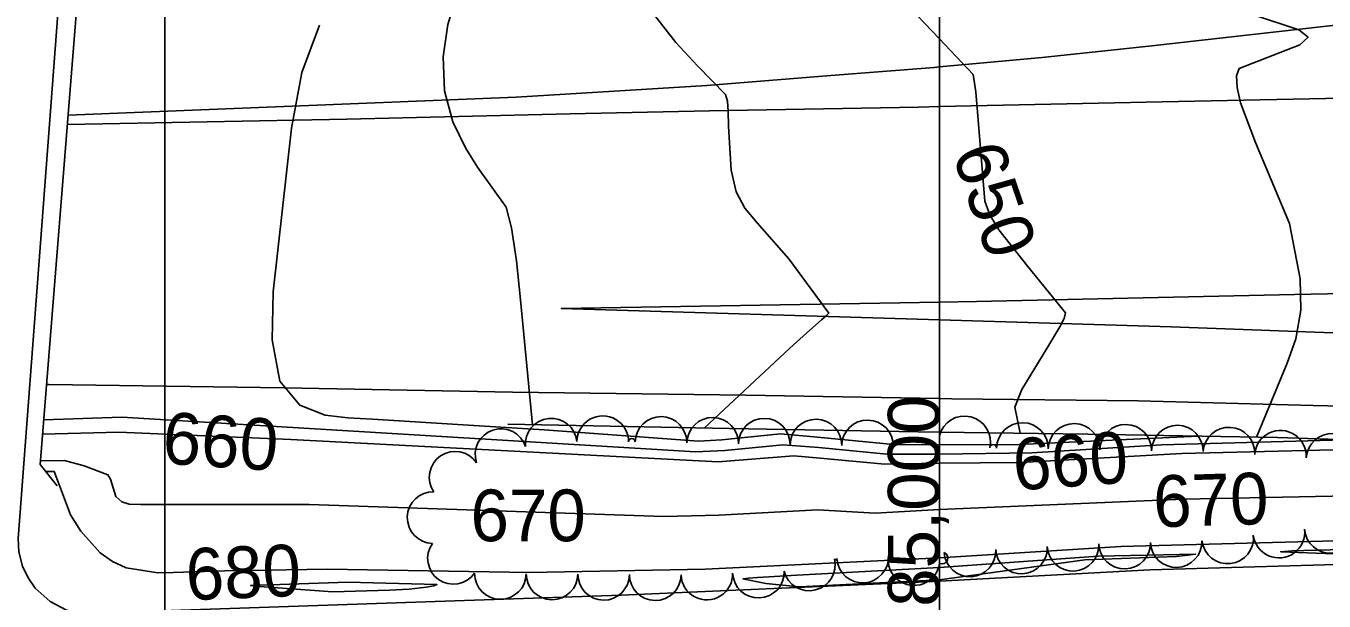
# Model space of a CAD drawing. Extents: x 79600 to 91800, y 75600 to 84400.
# Drawn here: x 84646 to 85149, y 80048 to 80270 of the extents above; entities that cross this region are included whole.
import ezdxf

# ---------------------------------------------------------------- set-up
doc = ezdxf.new("R2010")
doc.units = 0
for name, color, linetype in [('080-085$0$GRID', 7, 'Continuous'), ('080-090$0$GRID', 7, 'Continuous'), ('080-090$0$TI_BORDER', 7, 'Continuous'), ('084-085$0$BRIDGE', 7, 'Continuous'), ('084-085$0$GRID', 7, 'Continuous'), ('084-085$0$INDEX', 7, 'Continuous'), ('084-085$0$INDXLBL', 7, 'Continuous'), ('084-085$0$INTER', 7, 'Continuous'), ('084-085$0$INTERSTATE', 7, 'Continuous'), ('084-085$0$ROAD', 7, 'Continuous'), ('084-085$0$TREES', 7, 'Continuous'), ('084-085$0$WALL', 7, 'Continuous'), ('084-090$0$GRID', 7, 'Continuous'), ('084-090$0$INDEX', 7, 'Continuous'), ('084-090$0$INDXLBL', 7, 'Continuous'), ('084-090$0$INTER', 7, 'Continuous'), ('084-090$0$INTERSTATE', 7, 'Continuous'), ('084-090$0$ROAD', 7, 'Continuous'), ('084-090$0$TI_BORDER', 7, 'Continuous'), ('084-090$0$TREES', 7, 'Continuous'), ('084-090$0$WALL', 7, 'Continuous')]:
    doc.layers.add(name, color=color, linetype=linetype)

msp = doc.modelspace()

# ---------------------------------------------------------------- linework, layer by layer
at = {"layer": '080-090$0$TI_BORDER'}
msp.add_lwpolyline([(84700, 80300), (91700, 80300), (91700, 75700), (84700, 75700)], close=True, dxfattribs=at)
at = {"layer": '084-085$0$BRIDGE'}
msp.add_lwpolyline([(84678.32, 80325.75), (84669.27, 80319.79), (84651.68, 80100.39), (84658.24, 80092.12)], dxfattribs=at)
at = {"layer": '084-085$0$GRID'}
msp.add_line((85000, 84000), (85000, 80000), dxfattribs=at)
at = {"layer": '084-085$0$INDEX'}
for points in [[(85000, 80265.07), (84985.69, 80280.24), (84980.06, 80285.69), (84975.76, 80290.83), (84973.73, 80301.46)], [(85000, 80100.83), (84978.84, 80100.52), (84953.81, 80102.85), (84943.56, 80103.7), (84914.27, 80101.39), (84748.81, 80109.97), (84682.19, 80112.88), (84652.62, 80112.13)], [(85000, 80082.91), (84975.08, 80081.55), (84952.85, 80082.82), (84914.54, 80080.73), (84893.27, 80080.23), (84755.81, 80084.94), (84690.68, 80084.82), (84686.16, 80084.95), (84683.24, 80085.93), (84680.93, 80087.91), (84678.94, 80094.73), (84677.9, 80096.36), (84668.72, 80099.9), (84661.14, 80101.96), (84651.79, 80101.81)], [(85000, 80064.22), (84909.18, 80059.91), (84841.15, 80058.62), (84762.82, 80059.91), (84723.14, 80059.16), (84703.14, 80058.5), (84697.2, 80058.45), (84685.04, 80060.41), (84679.64, 80062.8), (84674.85, 80066.16), (84667.45, 80074.6), (84663.48, 80080.83), (84659.22, 80092.19), (84657.07, 80097.67), (84653.81, 80097.7)]]:
    msp.add_lwpolyline(points, dxfattribs=at)
at = {"layer": '084-085$0$INTER'}
for points in [[(84842.4, 80115.74), (84837.76, 80164.1), (84836.19, 80179.23), (84834.26, 80191.9), (84832.11, 80199.98), (84821.02, 80215.45), (84816.35, 80222.89), (84811.5, 80232.94), (84808.22, 80244.99), (84807.76, 80258.18), (84809.57, 80270.68), (84812.59, 80280.44), (84816.04, 80286.01), (84820.12, 80288.42), (84850.98, 80292.61), (84891.51, 80300.64), (84898.14, 80301.93), (84910.03, 80300.22), (84942.27, 80298.91)], [(84908.91, 80114.48), (84941.99, 80145.43), (84949.73, 80152.33), (84954.25, 80156.36), (84956.17, 80158.09), (84957.08, 80158.97), (84941.69, 80179.92), (84929.37, 80193.94), (84924.66, 80199.51), (84921.28, 80205.95), (84919.36, 80214.24), (84918.3, 80231.29), (84918.2, 80237.11), (84917.9, 80241), (84917.11, 80243.62), (84906.27, 80254.67), (84897.82, 80263.75), (84889.58, 80274.25), (84885.16, 80283.49), (84887.06, 80289.45), (84893.44, 80292.6), (84930.99, 80297.99)], [(85000, 80107.98), (84982.13, 80108.06), (84952.75, 80110.96), (84938.45, 80112.21), (84915.63, 80109.91), (84906.66, 80109.43), (84846.87, 80113.76), (84819.63, 80115.45), (84796.97, 80116.85), (84780.37, 80117.86), (84770.84, 80118.43), (84762.08, 80119.44), (84752.2, 80123.3), (84744.54, 80132.6), (84741.54, 80148.58), (84741.95, 80167.25), (84748.99, 80230.53), (84753.04, 80252.08), (84759.88, 80270.37)], [(85000, 80104.41), (84979.59, 80104.32), (84953.28, 80106.9), (84939.38, 80108.02), (84916.84, 80105.82), (84905.51, 80105.26), (84683.3, 80118.66), (84653.06, 80117.68)], [(85000, 80060.48), (84944.75, 80057.47), (84929.54, 80056.67), (84925.97, 80056.41), (84923.86, 80056.05), (84932.79, 80054.3), (84945.71, 80053), (85000, 80055.69)]]:
    msp.add_lwpolyline(points, dxfattribs=at)
msp.add_lwpolyline([(84734.77, 80053.24), (84764.97, 80051.08), (84787, 80051.75), (84794.54, 80052.14), (84801.15, 80052.86), (84804.1, 80053.39), (84805.33, 80053.87), (84770.82, 80054.87), (84733.18, 80053.47)], close=True, dxfattribs=at)
at = {"layer": '084-085$0$INTERSTATE'}
for points in [[(85000, 80254.21), (84997.99, 80254.03), (84957.88, 80250.86), (84909.91, 80246.99), (84836, 80242.55), (84662.52, 80235.62)], [(85000, 80238.86), (84991.81, 80238.69), (84910.93, 80237.27), (84856.9, 80236.12), (84770.47, 80234.03), (84662.22, 80231.93)], [(85000, 80156.35), (84853.48, 80160.74), (85000, 80163.18)], [(84654.16, 80131.32), (84655.08, 80131.3), (84746.18, 80130.04), (84834.66, 80128.29), (84924.98, 80127.18), (85000, 80125.89)]]:
    msp.add_lwpolyline(points, dxfattribs=at)
at = {"layer": '084-085$0$ROAD'}
msp.add_lwpolyline([(85000, 80055.21), (84989.15, 80054.63), (84876.65, 80049.81), (84668.3, 80042.66), (84661.81, 80043.98), (84655.6, 80047.32), (84649.68, 80052.51), (84647.02, 80056.5), (84644.81, 80060.95), (84643.37, 80066.5), (84643.16, 80071.74), (84662, 80320.96), (84681.9, 80572.19), (84683.51, 80581.47), (84685.77, 80587.51), (84688.04, 80592.01), (84690.47, 80596.05), (84696.12, 80602.12), (84700.25, 80605.87), (84704.54, 80609.31), (84708.38, 80611.82), (84712.22, 80613.86)], dxfattribs=at)
at = {"layer": '084-085$0$TREES'}
msp.add_line((84982.12, 80107.38), (84982.12, 80107.38), dxfattribs=at)
for centre, radius, start, end in [((84849.62, 80108.25), 10, 5.5474, 185.5474), ((84869.57, 80109.16), 10, 359.6746, 179.6746), ((84892.13, 80108.9), 10, 359.0342, 179.0342), ((84912.13, 80108.56), 10, 359.0342, 179.0342), ((84932.13, 80108.22), 10, 359.0342, 179.0342), ((84952.13, 80107.88), 10, 359.0342, 179.0342), ((84972.12, 80107.55), 10, 359.0342, 179.0342), ((84830.16, 80104.17), 10, 18.1335, 198.1335), ((84880.85, 80109.09), 1.28, 359.0342, 179.0342), ((84812.4, 80095.42), 10, 34.3249, 214.3249), ((84803.86, 80079.79), 10, 88.3839, 268.3839), ((84811.75, 80064.03), 10, 144.8426, 324.8426), ((84949.56, 80061.49), 10, 193.9746, 13.9746), ((84959.77, 80063.94), 0.503, 183.2626, 3.2626), ((84970.25, 80064.53), 10, 183.2626, 3.2626), ((84990.12, 80063.56), 10, 171.1378, 351.1378), ((84829.93, 80058.19), 10, 179.5119, 359.5119), ((84849.93, 80058.02), 10, 179.5119, 359.5119), ((84869.93, 80057.85), 10, 179.5119, 359.5119), ((84889.91, 80057.68), 9.98, 179.5119, 359.5119), ((84909.88, 80057.97), 10, 182.1205, 2.1205), ((84929.87, 80058.71), 10, 182.1259, 2.1259)]:
    msp.add_arc(centre, radius, start, end, dxfattribs=at)
at = {"layer": '084-085$0$WALL'}
msp.add_lwpolyline([(85000, 80112.9), (84991.67, 80113.01), (84918.63, 80114.3), (84832.77, 80115.92)], dxfattribs=at)
at = {"layer": '084-090$0$GRID'}
msp.add_line((85000, 84000), (85000, 80000), dxfattribs=at)
at = {"layer": '084-090$0$INDEX'}
for points in [[(85031.27, 80112.48), (85029.14, 80122.52), (85031.88, 80129.42), (85041.62, 80145.31), (85046.65, 80153.58), (85048.27, 80156.82), (85048.74, 80159.06), (85034.15, 80177.04), (85023, 80191.22), (85019.55, 80196.96), (85017.55, 80202.26), (85014.05, 80244.64), (85012.98, 80251.36), (85000, 80265.07)], [(85418.01, 80089.76), (85329.2, 80094.54), (85275.59, 80095.66), (85260.48, 80096.05), (85245.98, 80098.01), (85228.31, 80104.05), (85223.59, 80105.43), (85173.8, 80106.56), (85093.89, 80104.64), (85031.53, 80101.07), (85000, 80100.83)], [(85485.75, 80081.12), (85262.02, 80083.52), (85253.03, 80084.02), (85237.2, 80087.97), (85190.44, 80088.91), (85094.56, 80086.97), (85000, 80082.91)], [(85517.49, 80075.52), (85508.88, 80074.34), (85172.99, 80071.37), (85070.19, 80068.65), (85000, 80064.22)]]:
    msp.add_lwpolyline(points, dxfattribs=at)
at = {"layer": '084-090$0$INTER'}
for points in [[(85122.72, 80110.97), (85134.66, 80139.58), (85138, 80149.04), (85139.92, 80160.07), (85139.63, 80172.19), (85135.58, 80193.63), (85122.38, 80224.98), (85116.6, 80240.29), (85115.25, 80246.25), (85115.02, 80250.73), (85116.06, 80253.66), (85139.59, 80262.75), (85142.76, 80265.69), (85139.21, 80268.57), (85121.6, 80274.43), (85097.27, 80283.75), (85086.94, 80287.73), (85079.68, 80292.57), (85073.11, 80298.44), (85065.94, 80310.84)], [(85100.15, 80111.35), (85030.85, 80108.07), (85000, 80107.98)], [(85156.92, 80109.96), (85086.01, 80107.92), (85035.73, 80104.82), (85000, 80104.41)], [(85091.81, 80064.77), (85096.18, 80065.22), (85099.15, 80065.71), (85061.41, 80064.9), (85000, 80060.48)], [(85000, 80055.69), (85056.25, 80063.46), (85091.81, 80064.77)]]:
    msp.add_lwpolyline(points, dxfattribs=at)
msp.add_lwpolyline([(85228.06, 80067.75), (85231.52, 80067.96), (85235.95, 80068.35), (85171.52, 80067.86), (85141.12, 80067.06), (85136.64, 80066.9), (85132.18, 80066.57), (85159.58, 80065.49), (85225.5, 80067.61)], close=True, dxfattribs=at)
at = {"layer": '084-090$0$INTERSTATE'}
for points in [[(85571.55, 80315.42), (85543.63, 80312.38), (85510.79, 80308.81), (85464.21, 80303.88), (85301.97, 80286.22), (85188.92, 80274.45), (85082.2, 80262.43), (85039.79, 80257.84), (85000, 80254.21)], [(85558.88, 80251.43), (85556.28, 80251.37), (85366.58, 80247.02), (85279.68, 80244.93), (85168.55, 80242.44), (85086.28, 80240.7), (85000, 80238.86)], [(85000, 80163.18), (85014.33, 80163.41), (85137.5, 80166.17), (85239.84, 80168.27), (85369.65, 80171.09), (85543.77, 80175.1)], [(85533.91, 80125.31), (85503, 80127.64), (85463.29, 80131.57), (85442.12, 80133.37), (85413.84, 80136.02), (85388.03, 80138.39), (85365.01, 80140.63), (85349.56, 80141.56), (85336.27, 80142.67), (85319.59, 80143.43), (85286.99, 80145.58), (85250.39, 80147.37), (85212.7, 80149.01), (85162.81, 80150.99), (85089.76, 80153.66), (85000, 80156.35)], [(85000, 80125.89), (85004.82, 80125.8), (85076.92, 80124.97), (85144.72, 80123.17), (85195.99, 80121.98), (85233.98, 80120.2), (85261.94, 80118.46), (85304.12, 80115.33), (85333.79, 80113.15), (85368.09, 80109.79), (85402.86, 80106.73), (85447.22, 80101.15), (85483.71, 80095.65), (85525.15, 80089.26), (85526.72, 80088.99)]]:
    msp.add_lwpolyline(points, dxfattribs=at)
at = {"layer": '084-090$0$ROAD'}
msp.add_lwpolyline([(85450.58, 80370.9), (85524.2, 80372.71), (85540.87, 80373.18), (85552.45, 80373.3), (85565.88, 80373.27), (85570.83, 80372.4), (85574.39, 80371.2), (85579.51, 80368.62), (85582, 80367.1), (85586.83, 80362.36), (85530.56, 80073.11), (85528.27, 80070.46), (85521.49, 80069), (85509.29, 80069.19), (85370.67, 80067.2), (85189.62, 80062.63), (85081.58, 80059.56), (85000, 80055.21)], dxfattribs=at)
at = {"layer": '084-090$0$TI_BORDER'}
msp.add_lwpolyline([(84700, 84300), (91700, 84300), (91700, 79700), (84700, 79700)], close=True, dxfattribs=at)
at = {"layer": '084-090$0$TREES'}
for centre, radius, start, end in [((85009.72, 80109.11), 10, 346.3501, 166.3501), ((85032.11, 80106.54), 10, 359.0342, 179.0342), ((85052.11, 80106.2), 10, 359.0342, 179.0342), ((85072.11, 80105.86), 10, 359.0342, 179.0342), ((85092.11, 80105.52), 10, 359.0342, 179.0342), ((85112.09, 80104.76), 10, 356.5888, 176.5888), ((85132.05, 80103.53), 10, 356.3357, 176.3357), ((85152.01, 80102.34), 10, 356.8684, 176.8684), ((85020.78, 80106.73), 1.34, 359.0342, 179.0342), ((85131.47, 80074.2), 10, 186.4981, 6.4981), ((85151.39, 80075.98), 10, 183.7195, 3.7195), ((85091.68, 80070.52), 9.99, 181.6893, 1.6893), ((85111.6, 80071.94), 10, 186.4932, 6.4932), ((85000.9, 80064.18), 2.33, 247.4213, 67.4213), ((85011.78, 80066.9), 10, 183.2626, 3.2626), ((85031.74, 80068.04), 10, 183.2626, 3.2626), ((85051.71, 80069.12), 10, 182.9364, 2.9364), ((85071.7, 80069.93), 10, 181.6893, 1.6893)]:
    msp.add_arc(centre, radius, start, end, dxfattribs=at)
at = {"layer": '084-090$0$WALL'}
msp.add_lwpolyline([(85522.05, 80074.72), (85469.78, 80083.93), (85430.21, 80088.63), (85383.68, 80094.97), (85318.93, 80101.12), (85281.07, 80104.14), (85244, 80106.09), (85201.83, 80108.61), (85166.16, 80109.64), (85130.94, 80110.84), (85101.61, 80111.32), (85057.44, 80112.12), (85000, 80112.9)], dxfattribs=at)

# ---------------------------------------------------------------- texts
at = {"layer": '080-085$0$GRID'}
msp.add_text('E 85,000', height=20, rotation=90, dxfattribs=at).set_placement((85000, 80020))
at = {"layer": '080-090$0$GRID'}
msp.add_text('E 85,000', height=20, rotation=90, dxfattribs=at).set_placement((85000, 80020))
at = {"layer": '084-085$0$INDXLBL'}
for s, rotation, p in [('660', 356.1874, (84698.64, 80100.81)), ('680', 2.2897, (84708.41, 80047.8))]:
    msp.add_text(s, height=20, rotation=rotation, dxfattribs=at).set_placement(p)
msp.add_text('670', height=20, dxfattribs=at).set_placement((84818.36, 80070.67))
at = {"layer": '084-090$0$INDXLBL'}
for s, rotation, p in [('650', 288.8931, (85004.76, 80220.89)), ('660', 4.084, (85029.09, 80090.26)), ('670', 1.7092, (85083.06, 80076.03))]:
    msp.add_text(s, height=20, rotation=rotation, dxfattribs=at).set_placement(p)

doc.saveas('drawing.dxf')
